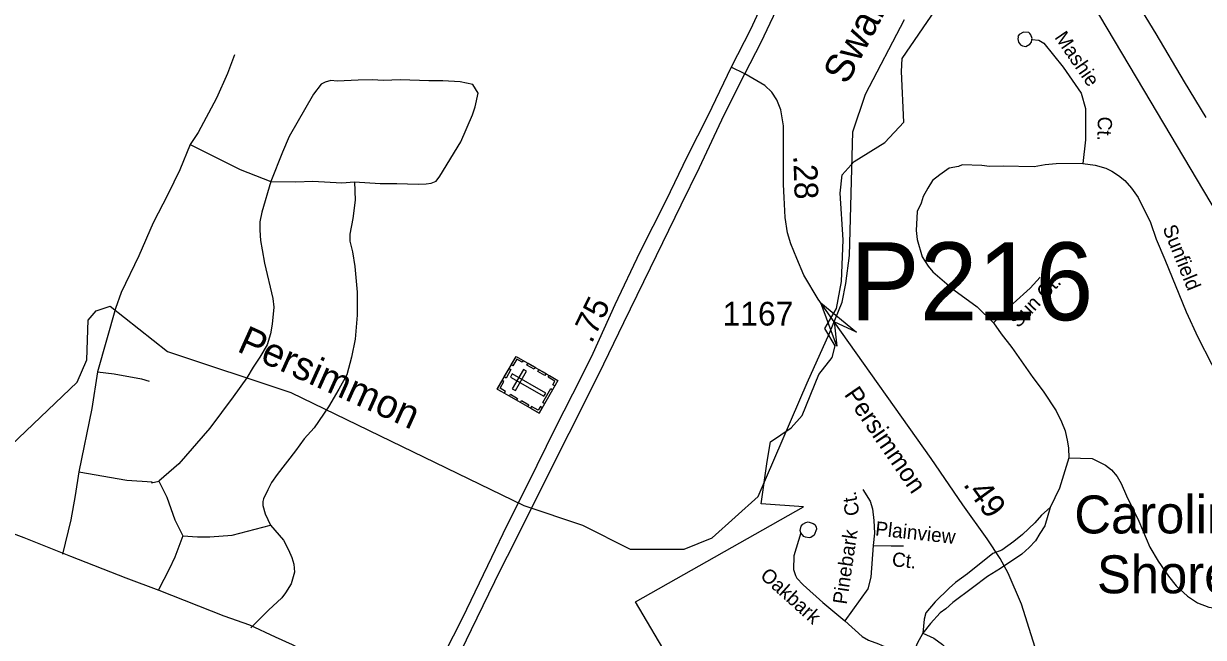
# Model space of a CAD drawing. Extents: x 2104537 to 2336408, y 34176 to 229611.
# Drawn here: x 2123652 to 2129867, y 57648 to 60881 of the extents above; entities that cross this region are included whole.
import ezdxf

# ---------------------------------------------------------------- set-up
doc = ezdxf.new("R2010")
doc.units = 0
for name, color, linetype in [('Exist Boundary Political City Limit New', 7, 'Continuous'), ('Exist Civil Demographics City Label', 7, 'Continuous'), ('Exist Cultural Cemetery CELL', 7, 'Continuous'), ('Exist Hydrographic Creek Single Shore', 7, 'Continuous'), ('Exist Road Non-System Type 51', 7, 'Continuous'), ('Exist Road Non-System Type 51 Label', 7, 'Continuous'), ('Exist Road Primary US Divided Attributed', 7, 'Continuous'), ('Exist Road Primary US Mileage Hundredths English Label', 7, 'Continuous'), ('Exist Road Secondary Mileage Hundredths English Label', 7, 'Continuous'), ('Exist Road Secondary Structure Pipe Attributed CELL', 7, 'Continuous'), ('Exist Road Secondary Structure Pipe Number Label', 7, 'Continuous'), ('Exist Road Secondary Type 51 Attributed', 7, 'Continuous'), ('Exist Road Secondary Type 51 Label', 7, 'Continuous'), ('Exist Road Secondary Type 51 Number Label', 7, 'Continuous'), ('Map Preparation Boundary City Limit Buffer Line', 7, 'Continuous'), ('Old_Level_32', 7, 'Continuous')]:
    doc.layers.add(name, color=color, linetype=linetype)

msp = doc.modelspace()

# ---------------------------------------------------------------- linework, layer by layer
at = {"layer": 'Exist Boundary Political City Limit New'}
for points in [[(2128811.8, 61776.2), (2129551, 60531.8), (2130182.5, 59468.6), (2130825.8, 58413), (2131122.2, 57923.7)], [(2127059.5, 57523.1), (2126874.5, 57835.1), (2127760.2, 58336), (2127537, 58351.4), (2127567.8, 58574.8), (2127587, 58678.8), (2127694.8, 58752), (2127752.8, 58817.5), (2127841.2, 59033.2), (2127910.5, 59121.8), (2127926, 59183.5), (2127872, 59275.9), (2127933.8, 59380), (2127960.5, 59522.5), (2127968.2, 59742.1), (2127953, 59988.6), (2127964.5, 60085), (2128026, 60154.3), (2128187.8, 60254.5), (2128288, 60362.3), (2128276.2, 60628.1), (2128280.2, 60697.5), (2128607.5, 61179)]]:
    msp.add_lwpolyline(points, dxfattribs=at)
at = {"layer": 'Exist Cultural Cemetery CELL'}
for points in [[(2126146.5, 58956), (2126245.5, 59128.7), (2126466.4, 59002.2), (2126367.5, 58829.4)], [(2126283.1, 59107.2), (2126277.5, 59097.4), (2126249.5, 59113.4), (2126229.4, 59078.2), (2126219.7, 59083.7), (2126245.5, 59128.7)], [(2126183.3, 59020.2), (2126209.1, 59065.2), (2126219, 59059.5), (2126193.2, 59014.6)], [(2126225.8, 58957.6), (2126242.1, 58948.3), (2126300.6, 59050.4), (2126284.4, 59059.7)], [(2126340.9, 59061), (2126303.3, 59082.5), (2126308.9, 59092.4), (2126346.5, 59070.9)], [(2126398.1, 59028.2), (2126360.5, 59049.7), (2126366.1, 59059.6), (2126403.7, 59038.1)], [(2126184.1, 58934.4), (2126189.7, 58944.3), (2126161.8, 58960.3), (2126182, 58995.5), (2126172.3, 59001), (2126146.5, 58956)], [(2126226.1, 59036), (2126216.8, 59019.8), (2126392.8, 58919), (2126402.1, 58935.2)], [(2126449.9, 58973.4), (2126440, 58979.1), (2126450.9, 58998.2), (2126415.8, 59018.3), (2126421.4, 59028), (2126466.4, 59002.2)], [(2126248.4, 58897.6), (2126210.8, 58919.1), (2126216.5, 58929), (2126254.1, 58907.4)], [(2126386.1, 58885), (2126428.2, 58958.6), (2126438.1, 58952.9), (2126396, 58879.3)], [(2126306.8, 58864.1), (2126269.2, 58885.7), (2126274.8, 58895.5), (2126312.4, 58874)], [(2126383.9, 58858.1), (2126373.9, 58863.8), (2126363, 58844.8), (2126327.9, 58864.8), (2126322.4, 58855.2), (2126367.4, 58829.4)]]:
    msp.add_lwpolyline(points, close=True, dxfattribs=at)
at = {"layer": 'Exist Hydrographic Creek Single Shore'}
msp.add_lwpolyline([(2123353.5, 58439.2), (2123934.6, 58992.4), (2123984.4, 59109.5), (2123991.6, 59319.4), (2124033.4, 59367.8), (2124107.5, 59392.6), (2124409.5, 59153.8), (2125059.5, 58937.8), (2126287.6, 58343.1), (2126596.6, 58238.7), (2126846.6, 58112.4), (2127130.5, 58113.5), (2127279.6, 58173), (2127520.6, 58391.4), (2127780.1, 58988.4), (2127897.5, 59251.1), (2127963.7, 59413.9), (2127983.5, 59512.8), (2128002.1, 59660.5), (2128020.7, 60311.2), (2128086.5, 60510), (2128292.6, 60903.1)], dxfattribs=at)
at = {"layer": 'Exist Road Non-System Type 51'}
for points in [[(2129273.5, 61412.7), (2129373.8, 61246.3), (2129467.2, 61073), (2129615.4, 60826.7), (2129765.8, 60573.6), (2129879.7, 60386.7)], [(2128962.9, 60797.2), (2128964.7, 60803.4), (2128956.8, 60821.3), (2128952.7, 60829.2), (2128946.5, 60833.3), (2128918.7, 60835.2), (2128896.8, 60823.1), (2128888.7, 60813.1), (2128890.9, 60809.1), (2128888.8, 60801), (2128892.7, 60783.2), (2128903, 60769.2), (2128913, 60763.1), (2128931, 60761.1), (2128952.9, 60773.1), (2128961, 60783.2), (2128962.9, 60797.2)], [(2128962.9, 60797.2), (2128998.9, 60793.6), (2129026.8, 60777.6), (2129127.4, 60652), (2129221.9, 60514.6), (2129246.3, 60434.7), (2129245, 60268.7), (2129231.8, 60144.6)], [(2124763.3, 60717), (2124726, 60618.7), (2124668.3, 60488.5), (2124571.3, 60308), (2124529.4, 60243.8)], [(2125394.1, 60047.6), (2125530.5, 60038.4), (2125618.4, 60038.6), (2125730.2, 60035.2), (2125772.3, 60037.3), (2125798.3, 60041.4), (2125824.4, 60051.7), (2125844.3, 60077.6), (2125955.4, 60258.2), (2126016.9, 60400.4), (2126030.5, 60442.5), (2126046.3, 60514.7), (2126018, 60560.5), (2125952, 60574.3), (2125859.9, 60579.7), (2125786, 60579.4), (2125637.8, 60584.6), (2125545.9, 60580.5), (2125489.8, 60584.2), (2125414, 60583.7), (2125304, 60577.3), (2125269.9, 60581.2), (2125239.9, 60572.9), (2125220, 60562.8), (2125178.3, 60508.8), (2125051.3, 60286.2), (2125015.6, 60204.2), (2124954.2, 60049.9)], [(2124529.4, 60243.8), (2124474, 60111.6), (2124410.8, 59981.3), (2124333.4, 59831.2), (2124258.2, 59658.7), (2124164.8, 59464.3), (2124135.3, 59380.2), (2124040.6, 59047.7)], [(2124529.4, 60243.8), (2124792, 60113), (2124954.2, 60049.9)], [(2129231.8, 60144.6), (2129091.6, 60141.8), (2129033.8, 60137.6), (2128975.9, 60127.3), (2128811.9, 60130.8), (2128739.6, 60128.2), (2128699.7, 60134.2), (2128595.8, 60137.9), (2128575.9, 60127.8), (2128527.8, 60119.5), (2128477.9, 60085.4), (2128439.9, 60054.9), (2128414.2, 60015.1), (2128390.4, 59970.9), (2128380.5, 59934.7), (2128358.7, 59890.8), (2128353.1, 59790.8), (2128359.5, 59744.8), (2128385.9, 59652.7), (2128416.1, 59602.9), (2128442.1, 59573.2), (2128552.5, 59479.5), (2128675.2, 59390.2), (2128761.4, 59304.5), (2128801.7, 59246.7), (2128858, 59175), (2128968.5, 59017.4), (2129022.9, 58945.8), (2129091.4, 58842.1), (2129119.5, 58784.1), (2129138, 58736.2), (2129150, 58678.2), (2129156.2, 58644.3), (2129158.5, 58594.3)], [(2129231.8, 60144.6), (2129295.6, 60134.9), (2129351.7, 60119), (2129383.9, 60103.3), (2129419.9, 60081.3), (2129451.9, 60055.4), (2129488.2, 60013.7), (2129522.3, 59965.8), (2129587.1, 59834.2), (2129617.5, 59746.4), (2129664, 59638.5), (2129775.2, 59363), (2129837.5, 59229.3), (2129980.7, 58947.9), (2130186.5, 58608.9), (2130246.9, 58525.1), (2130331.2, 58373.5), (2130353.6, 58323.5), (2130365.9, 58263.5), (2130374.2, 58203.7), (2130374.5, 58135.7), (2130369.3, 57951.7), (2130352.1, 57773.6)], [(2124954.2, 60049.9), (2124907.1, 59887.7), (2124895.3, 59837.4), (2124895.4, 59793.4), (2124899.6, 59739.5), (2124907.8, 59689.5), (2124920.2, 59619.7), (2124964.9, 59433.8), (2124969.2, 59387.7), (2124961.6, 59298), (2124951.8, 59248), (2124933.9, 59189.9), (2124896.2, 59123.7), (2124860.4, 59071.6), (2124826.9, 59015.4), (2124755.4, 58915.1), (2124632.1, 58750.5), (2124468.9, 58561.7), (2124363.2, 58471.2)], [(2125394.1, 60047.6), (2125398.8, 59951.7), (2125385.1, 59853.8), (2125369.4, 59771.8), (2125369.7, 59735.7), (2125383.7, 59679.6), (2125396.3, 59601.6), (2125408.8, 59465.9), (2125409.4, 59345.7), (2125397.8, 59219.6), (2125378.2, 59123.5), (2125354.8, 59031.5), (2125313, 58955.5), (2125257.4, 58863.1), (2125182.1, 58753), (2125130.1, 58694.6), (2125084.5, 58630.5), (2124987, 58506), (2124957.3, 58464), (2124937.5, 58425.9), (2124915.6, 58377.8), (2124911.7, 58363.8), (2124911.6, 58343.8), (2124923.9, 58299.9), (2124952.3, 58239.9)], [(2124954.2, 60049.9), (2125086.4, 60048.3), (2125174.4, 60050.8), (2125328.4, 60043.3), (2125394.1, 60047.6)], [(2128761.4, 59304.5), (2128864.8, 59407.1), (2128953.7, 59486.9), (2129006.1, 59546.2)], [(2124040.6, 59047.7), (2124011.6, 58853.7), (2123943.2, 58521.3)], [(2124040.6, 59047.7), (2124128.7, 59036.2), (2124272.9, 59010.7), (2124313, 58997.2)], [(2129158.5, 58594.3), (2129109.2, 58434.2), (2129059.6, 58331.8)], [(2129158.5, 58594.3), (2129280.5, 58590.7), (2129350.7, 58555.2), (2129382.7, 58531.3), (2129412.9, 58495.2), (2129433.2, 58459.4), (2129461.4, 58393.6), (2129525.8, 58259.8), (2129584.5, 58124.1), (2129628.7, 58050.4), (2129683.3, 57970.6), (2129723.3, 57920.9), (2129783.6, 57865), (2129835.8, 57831.1), (2129896, 57807.7), (2129982.1, 57795.8), (2130044, 57790.4), (2130115.8, 57788.6), (2130265.9, 57777.2), (2130352.1, 57773.6)], [(2123943.2, 58521.3), (2123923.7, 58395.3), (2123900.2, 58267.2), (2123857, 58087.2)], [(2123943.2, 58521.3), (2124195.3, 58476.4), (2124329.3, 58467.2), (2124325.3, 58463), (2124363.2, 58471.2)], [(2124363.2, 58471.2), (2124405.5, 58387.3), (2124448.2, 58267.7), (2124490.5, 58183.9)], [(2128073.1, 58427.6), (2128111.6, 58365.5), (2128123.7, 58325.6), (2128130, 58263.8), (2128134.3, 58197.8), (2128126.5, 58131.6), (2128115.4, 57965.8), (2128099.4, 57903.8), (2127978.4, 57735.2)], [(2129059.6, 58331.8), (2129013.9, 58291.6), (2128978, 58251.7), (2128914.1, 58191.2), (2128868.4, 58153), (2128804.6, 58108.7), (2128756.7, 58090.6)], [(2129059.6, 58331.8), (2129032.1, 58235.8), (2129004.1, 58195.7), (2128982.4, 58157.4), (2128948.6, 58121.3), (2128910.8, 58087.2), (2128797.1, 58010.7)], [(2124490.5, 58183.9), (2124568.5, 58178.1), (2124632.5, 58178.5), (2124750.5, 58187.1), (2124952.3, 58239.9)], [(2124952.3, 58239.9), (2125020.6, 58160.2), (2125046.9, 58110.1), (2125065.1, 58068.4), (2125075, 58034.5), (2125079.4, 57992.4), (2125061.5, 57930.4), (2125031.7, 57882.4), (2125011.8, 57856.2), (2124942.3, 57791.9), (2124848.7, 57699.5)], [(2127746.2, 58200), (2127742.1, 58212.2), (2127748.2, 58234.1), (2127756.2, 58244.1), (2127772.2, 58254.3), (2127784, 58256.4), (2127810.1, 58248.3), (2127820.2, 58242.5), (2127826.2, 58230.6), (2127828.2, 58218.4), (2127816.5, 58186.5), (2127798.5, 58174.4), (2127790.3, 58172.2), (2127770.3, 58176.2), (2127762.2, 58180.3), (2127746.2, 58200)], [(2124490.5, 58183.9), (2124449, 58071.5), (2124419.2, 58007.4), (2124361.6, 57899.3)], [(2127746.2, 58200), (2127708.7, 58078), (2127707, 58005.9), (2127717.2, 57973.8), (2127725.5, 57959.9), (2127757.6, 57926.1), (2127861.8, 57832.6), (2127978.4, 57735.2)], [(2128126.5, 58131.6), (2128222.1, 58130.3), (2128285.9, 58130.3)], [(2128756.7, 58090.6), (2128623, 57983.9), (2128561.4, 57937.8), (2128527.4, 57907.6), (2128453.8, 57835.2), (2128404.1, 57777.1), (2128396.3, 57745.1), (2128388.6, 57670.8)], [(2128797.1, 58010.7), (2128729.4, 57968.4), (2128649.5, 57910.2), (2128545.9, 57831.5), (2128509.9, 57799.4), (2128480.2, 57777.3), (2128428.3, 57721.2), (2128388.6, 57670.8)], [(2127978.4, 57735.2), (2128068.7, 57653.7), (2128102.7, 57633.7), (2128154.8, 57613.9), (2128329.2, 57536.7)], [(2128388.6, 57670.8), (2128358.7, 57616.9), (2128329.2, 57536.7)], [(2128388.6, 57670.8), (2128446.8, 57645), (2128492.8, 57611.3), (2128561.3, 57539.8), (2128583.3, 57505.9), (2128625.6, 57406), (2128650, 57328.1), (2128694.6, 57208.4)]]:
    msp.add_lwpolyline(points, dxfattribs=at)
at = {"layer": 'Exist Road Primary US Divided Attributed'}
for points in [[(2127979.3, 61891.1), (2127868.2, 61671.2), (2127750.4, 61424.1), (2127648.4, 61213.2), (2127480.4, 60849.2), (2127378.8, 60651)], [(2127451.6, 60615.8), (2127536.3, 60783.1), (2127649.8, 61021.5), (2127770.8, 61269.9), (2127850.1, 61451.3), (2128051.8, 61852.5)], [(2127378.8, 60651), (2127255.5, 60395.8), (2127148, 60180.7), (2127034.3, 59947), (2126897.3, 59677.4), (2126766.4, 59400), (2126649.6, 59142.9), (2126587.3, 59015.1), (2126453.3, 58753.3), (2126306.9, 58454.1), (2126194.8, 58234.4), (2126116.9, 58069.2), (2125964.2, 57751.3), (2125769.5, 57368), (2125705.7, 57221.5), (2125667.5, 57133.3)], [(2125718.3, 57082.6), (2125778.9, 57212.1), (2125855.2, 57366.4), (2126011, 57690.5), (2126163.6, 58003.8), (2126238.4, 58148.7), (2126353.6, 58380.9), (2126525, 58723.7), (2126682.3, 59035.4), (2126813.1, 59306.5), (2126953.3, 59594.8), (2127115.3, 59926.7), (2127211.9, 60123.1), (2127341.2, 60400.5), (2127451.6, 60615.8)]]:
    msp.add_lwpolyline(points, dxfattribs=at)
at = {"layer": 'Exist Road Secondary Structure Pipe Attributed CELL'}
msp.add_lwpolyline([(2127936.4, 59182), (2127851.2, 59410.4), (2128039.2, 59255.2), (2127921.9, 59311.1)], close=True, dxfattribs=at)
at = {"layer": 'Exist Road Secondary Type 51 Attributed'}
for points in [[(2127451.6, 60615.8), (2127378.8, 60651)], [(2127921.9, 59311.1), (2127837.3, 59430.4), (2127761.8, 59557), (2127724.1, 59643.6), (2127693, 59721.3), (2127675.3, 59779), (2127664.2, 59859), (2127657.5, 59965.6), (2127655.3, 60034.4), (2127654.9, 60342.5), (2127641.4, 60427.2), (2127619.3, 60479.8), (2127593.9, 60520.4), (2127556.7, 60554.3), (2127451.6, 60615.8)], [(2131790.7, 52207.3), (2131488.9, 52724.4), (2131300.2, 53039.7), (2131147.1, 53303.9), (2130891.8, 53721.4), (2130649.9, 54143.7), (2130461.3, 54452.4), (2130152.7, 54978.7), (2129866.4, 55453.9), (2129537.9, 56015.7), (2129489.1, 56113.4), (2129424.7, 56257.7), (2129231.6, 56841.7), (2129020.8, 57467.9), (2128907.6, 57824.1), (2128838.8, 57986.2), (2128796.6, 58063.9), (2128727.8, 58168.2), (2128599.1, 58345.9), (2128432.8, 58591), (2127921.9, 59311.1)], [(2123520.1, 58223.3), (2123653.3, 58174.5), (2123898.9, 58076.8), (2124190.4, 57962.8), (2124363.5, 57897.6), (2124706.8, 57762.9), (2124841.5, 57714.1), (2124977.6, 57651.9), (2125066.4, 57610.4), (2125122.6, 57580.8), (2125180.3, 57543.8), (2125260.2, 57480.2), (2125393.4, 57366.2), (2125545.8, 57235.9), (2125667.5, 57133.3)]]:
    msp.add_lwpolyline(points, dxfattribs=at)
at = {"layer": 'Map Preparation Boundary City Limit Buffer Line'}
for points in [[(2128811.8, 61776.2), (2129551, 60531.8), (2130182.5, 59468.6), (2130825.8, 58413), (2131122.2, 57923.7)], [(2127059.5, 57523.1), (2126874.5, 57835.1), (2127760.2, 58336), (2127537, 58351.4), (2127567.8, 58574.8), (2127587, 58678.8), (2127694.8, 58752), (2127752.8, 58817.5), (2127841.2, 59033.2), (2127910.5, 59121.8), (2127926, 59183.5), (2127872, 59275.9), (2127933.8, 59380), (2127960.5, 59522.5), (2127968.2, 59742.1), (2127953, 59988.6), (2127964.5, 60085), (2128026, 60154.3), (2128187.8, 60254.5), (2128288, 60362.3), (2128276.2, 60628.1), (2128280.2, 60697.5), (2128607.5, 61179)]]:
    msp.add_lwpolyline(points, dxfattribs=at)

# ---------------------------------------------------------------- texts
at = {"layer": 'Exist Civil Demographics City Label'}
for s, p in [('Carolina', (2129186.6, 58196)), ('Shores', (2129305.8, 57880.7))]:
    msp.add_text(s, height=200, dxfattribs=at).set_placement(p)
at = {"layer": 'Exist Road Non-System Type 51 Label'}
for s, rotation, p in [('Mashie', 304.52142, (2129079.6, 60808.3)), ('Ct.', 268.42466, (2129311.1, 60392)), ('Sunfield', 291.97391, (2129650.2, 59804.3)), ('Sun Ct.', 46.1481, (2128890.8, 59274.8)), ('Ct.', 99.76954, (2128056.1, 58295.2)), ('Plainview', 353.87879, (2128135.2, 58185.8)), ('Pinebark', 81.57436, (2127987.6, 57819.3)), ('Ct.', 353.87879, (2128223.1, 58024)), ('Oakbark', 318.07246, (2127526.8, 57966.5))]:
    msp.add_text(s, height=75, rotation=rotation, dxfattribs=at).set_placement(p)
at = {"layer": 'Exist Road Primary US Mileage Hundredths English Label'}
msp.add_text('.75', height=125, rotation=64.24078, dxfattribs=at).set_placement((2126644, 59192.6))
at = {"layer": 'Exist Road Secondary Mileage Hundredths English Label'}
for s, rotation, p in [('.28', 271.84675, (2127706.4, 60185.6)), ('.49', 305.92987, (2128597.9, 58453.5))]:
    msp.add_text(s, height=125, rotation=rotation, dxfattribs=at).set_placement(p)
at = {"layer": 'Exist Road Secondary Structure Pipe Number Label'}
msp.add_text('P216', height=410.1, dxfattribs=at).set_placement((2128006, 59318.9))
at = {"layer": 'Exist Road Secondary Type 51 Label'}
msp.add_text('Persimmon', height=95, rotation=304.41577, dxfattribs=at).set_placement((2127970.9, 58927.9))
at = {"layer": 'Exist Road Secondary Type 51 Number Label'}
msp.add_text('1167', height=125, dxfattribs=at).set_placement((2127334.4, 59290.8))
at = {"layer": 'Old_Level_32'}
for s, rotation, p in [('Swamp', 62.33088, (2127988.9, 60554.3)), ('Persimmon', 335.78183, (2124770.1, 59157.6))]:
    msp.add_text(s, height=150, rotation=rotation, dxfattribs=at).set_placement(p)

doc.saveas('drawing.dxf')
